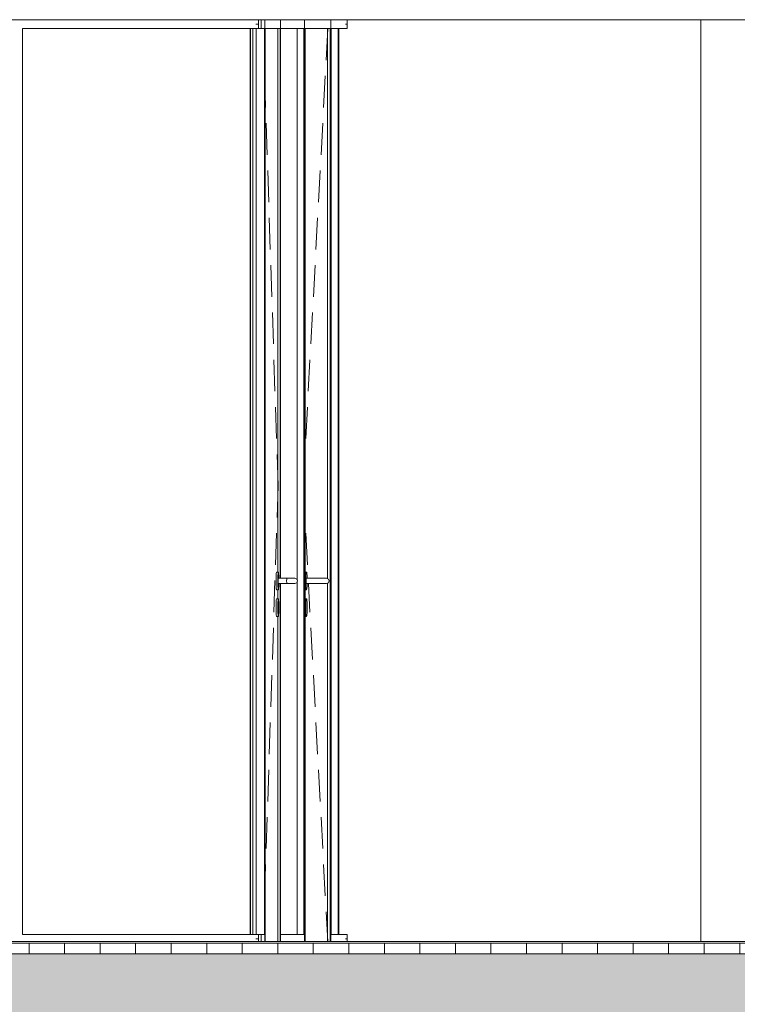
# Model space of a CAD drawing. Extents: x -156717 to 425753, y -51191 to 363295.
# Tile 464 of 502: x 315224 to 317244, y 197426 to 200198. Entities that reach past the tile are written whole.
import ezdxf

# ---------------------------------------------------------------- set-up
doc = ezdxf.new("R2010")
doc.units = 0
doc.header["$LTSCALE"] = 50
doc.linetypes.add('7 Voorgevel & doorsnede A-A$0$B0204', pattern=[1300, 1000, -100, 100, -100])
doc.layers.get('0').update_dxf_attribs({"linetype": 'CONTINUOUS'})
for name, color, linetype in [('7 Voorgevel & doorsnede A-A$0$00 Bestaand', 7, 'CONTINUOUS'), ('7 Voorgevel & doorsnede A-A$0$00 Bestaande vloeren', 7, 'CONTINUOUS'), ('7 Voorgevel & doorsnede A-A$0$00 Bestaande vloeren Doorsnede-arcering', 7, 'CONTINUOUS'), ('7 Voorgevel & doorsnede A-A$0$00 Bestaande vloeren Laagscheidingslijnen', 7, 'CONTINUOUS'), ('7 Voorgevel & doorsnede A-A$0$00 Simple Deuren', 7, 'CONTINUOUS'), ('7 Voorgevel & doorsnede A-A$0$00 Simple Ramen', 7, 'CONTINUOUS'), ('7 Voorgevel & doorsnede A-A$0$23 Vloeren', 7, 'CONTINUOUS')]:
    doc.layers.add(name, color=color, linetype=linetype)

# ---------------------------------------------------------------- blocks, each defined once
blk = doc.blocks.new('7 Voorgevel & doorsnede A-A$0$Section Elem_286_3', base_point=(108550.6, 1635.3))
at = {"layer": '7 Voorgevel & doorsnede A-A$0$00 Bestaande vloeren Doorsnede-arcering', "linetype": 'Continuous', "lineweight": 0}
h = blk.add_hatch(dxfattribs=at)
h.set_pattern_fill('LIJNEN_VERT_100_0003', color=9, style=0, pattern_type=2)
h.set_pattern_definition([(90, (108550.56, 1635.29), (-100, 0), [])])
h.paths.add_polyline_path([(96512.7, 5005.3), (96512.7, 5035.3), (83699.5, 5035.3), (83699.5, 5005.3)], flags=0)
h = blk.add_hatch(dxfattribs=at)
h.set_pattern_fill('11_GEWAPEND_BETON__I_H_W_73', color=9, style=0, pattern_type=2)
h.set_pattern_definition([(0, (108550.56, 1635.29), (0, 70), [0, -70])])
h.paths.add_polyline_path([(96512.7, 4755.3), (96512.7, 5005.3), (83699.5, 5005.3), (83699.5, 4755.3)], flags=0)
at = {"layer": '7 Voorgevel & doorsnede A-A$0$00 Bestaande vloeren', "color": 2, "linetype": 'Continuous', "lineweight": 0}
blk.add_line((83699.5, 5035.3), (96512.7, 5035.3), dxfattribs=at)
at = {"layer": '7 Voorgevel & doorsnede A-A$0$00 Bestaande vloeren Laagscheidingslijnen', "color": 3, "linetype": 'Continuous', "lineweight": 0}
blk.add_line((83699.5, 5005.3), (96512.7, 5005.3), dxfattribs=at)
blk.add_line((83699.5, 5005.3), (96512.7, 5005.3), dxfattribs=at)
blk = doc.blocks.new('7 Voorgevel & doorsnede A-A$0$Section Elem_389_3', base_point=(108550.6, 1635.3))
at = {"layer": '7 Voorgevel & doorsnede A-A$0$00 Bestaande vloeren', "color": 2, "linetype": 'Continuous', "lineweight": 0}
blk.add_line((83699.5, 7635.3), (96512.7, 7635.3), dxfattribs=at)
blk = doc.blocks.new('7 Voorgevel & doorsnede A-A$0$Section Elem_395_3', base_point=(108550.6, 1635.3))
at = {"layer": '7 Voorgevel & doorsnede A-A$0$00 Bestaand', "color": 252, "linetype": 'Continuous', "lineweight": 0}
blk.add_line((87845, 5040.3), (87845, 7635.3), dxfattribs=at)
blk = doc.blocks.new('7 Voorgevel & doorsnede A-A$0$Section Elem_458_3', base_point=(108550.6, 1635.3))
at = {"layer": '7 Voorgevel & doorsnede A-A$0$00 Simple Deuren', "color": 252, "linetype": 'Continuous', "lineweight": 0}
for p, q in [((86618, 7635.3), (86618, 5040.3)), ((86662.8, 6062.8), (86662.8, 7635.3)), ((86619.2, 5040.3), (86619.2, 7610.3)), ((86619.2, 7610.3), (86661.5, 7610.3)), ((86654.5, 6080.3), (86654.5, 7610.3)), ((86661.5, 7610.3), (86661.5, 6062.8)), ((86620.5, 7388.3), (86619.2, 7427.9)), ((86624.9, 7255.1), (86622, 7343.9)), ((86629.3, 7121.9), (86626.4, 7210.7)), ((86633.7, 6988.7), (86630.7, 7077.5)), ((86638, 6855.6), (86635.1, 6944.3)), ((86642.4, 6722.4), (86639.5, 6811.2)), ((86646.8, 6589.2), (86643.9, 6678)), ((86651.2, 6456), (86648.2, 6544.8)), ((86655.5, 6322.8), (86652.6, 6411.6)), ((86652.6, 6234), (86655.5, 6322.8)), ((86648.2, 6100.8), (86651.2, 6189.6)), ((86650.2, 6067.8), (86650.3, 6071.4)), ((86650.3, 6071.4), (86650.4, 6074.4)), ((86650.4, 6074.4), (86650.6, 6076.9)), ((86650.6, 6076.9), (86650.8, 6078.8)), ((86650.8, 6078.8), (86651, 6079.9)), ((86651, 6079.9), (86651.3, 6080.3)), ((86651.3, 6080.3), (86656.2, 6080.3)), ((86655.1, 6067.8), (86655.3, 6071.4)), ((86655.3, 6071.4), (86655.4, 6074.4)), ((86655.4, 6074.4), (86655.6, 6076.9)), ((86655.6, 6076.9), (86655.8, 6078.8)), ((86655.8, 6078.8), (86656, 6079.9)), ((86656, 6079.9), (86656.2, 6080.3)), ((86656.2, 6080.3), (86656.5, 6079.9)), ((86656.5, 6079.9), (86656.7, 6078.8)), ((86656.7, 6078.8), (86656.9, 6076.9)), ((86656.9, 6076.9), (86657.1, 6074.4)), ((86657.1, 6074.4), (86657.2, 6071.4)), ((86657.2, 6071.4), (86657.3, 6067.8)), ((86643.9, 5967.6), (86646.8, 6056.4)), ((86650, 6059.6), (86650.1, 6063.8)), ((86650, 6055.3), (86650, 6059.6)), ((86650, 6051), (86650, 6055.3)), ((86650.1, 6046.7), (86650, 6051)), ((86650.1, 6063.8), (86650.2, 6067.8)), ((86650.2, 6042.8), (86650.1, 6046.7)), ((86650.3, 6039.2), (86650.2, 6042.8)), ((86655, 6059.6), (86655.1, 6063.8)), ((86655, 6055.3), (86655, 6059.6)), ((86655, 6051), (86655, 6055.3)), ((86655.1, 6046.7), (86655, 6051)), ((86655.1, 6063.8), (86655.1, 6067.8)), ((86655.1, 6042.8), (86655.1, 6046.7)), ((86655.3, 6039.2), (86655.1, 6042.8)), ((86655.9, 6055.3), (86656, 6060.6)), ((86656, 6050), (86655.9, 6055.3)), ((86656, 6060.6), (86656.2, 6062.8)), ((86656.2, 6047.8), (86656, 6050)), ((86656.2, 6062.8), (86680.1, 6062.8)), ((86656.2, 6047.8), (86680.1, 6047.8)), ((86657.3, 6042.8), (86657.2, 6039.2)), ((86657.3, 6067.8), (86657.4, 6063.8)), ((86657.4, 6046.7), (86657.3, 6042.8)), ((86657.4, 6063.8), (86657.4, 6062.8)), ((86657.4, 6047.8), (86657.4, 6046.7)), ((86661.5, 6047.8), (86661.5, 5040.3)), ((86662.8, 5040.3), (86662.8, 6047.8)), ((86679.9, 6060.6), (86679.7, 6055.3)), ((86679.7, 6055.3), (86679.9, 6050)), ((86680.1, 6062.8), (86679.9, 6060.6)), ((86679.9, 6050), (86680.1, 6047.8)), ((86685.1, 6062.8), (86680.1, 6062.8)), ((86685.1, 6047.8), (86680.1, 6047.8)), ((86688.4, 6062.8), (86685.1, 6062.8)), ((86688.4, 6047.8), (86685.1, 6047.8)), ((86691.4, 6062.8), (86688.4, 6062.8)), ((86691.4, 6047.8), (86688.4, 6047.8)), ((86694.1, 6062.8), (86691.4, 6062.8)), ((86694.1, 6047.8), (86691.4, 6047.8)), ((86696.2, 6062.8), (86694.1, 6062.8)), ((86696.2, 6047.8), (86694.1, 6047.8)), ((86697.6, 6062.8), (86696.2, 6062.8)), ((86697.6, 6047.8), (86696.2, 6047.8)), ((86698.2, 6062.8), (86697.6, 6062.8)), ((86698.2, 6047.8), (86697.6, 6047.8)), ((86703.1, 6062.8), (86698.2, 6062.8)), ((86703.1, 6047.8), (86698.2, 6047.8)), ((86703.1, 6062.8), (86708.4, 6060.6)), ((86708.4, 6050), (86703.1, 6047.8)), ((86708.4, 6060.6), (86710.6, 6055.3)), ((86710.6, 6055.3), (86708.4, 6050)), ((86650.4, 6036.1), (86650.3, 6039.2)), ((86650.6, 6033.6), (86650.4, 6036.1)), ((86650.8, 6031.8), (86650.6, 6033.6)), ((86651, 6030.7), (86650.8, 6031.8)), ((86651.3, 6030.3), (86651, 6030.7)), ((86651.3, 6030.3), (86656.2, 6030.3)), ((86654.5, 6005.3), (86654.5, 6030.3)), ((86655.4, 6036.1), (86655.3, 6039.2)), ((86655.6, 6033.6), (86655.4, 6036.1)), ((86655.8, 6031.8), (86655.6, 6033.6)), ((86656, 6030.7), (86655.8, 6031.8)), ((86656.2, 6030.3), (86656, 6030.7)), ((86656.5, 6030.7), (86656.2, 6030.3)), ((86656.7, 6031.8), (86656.5, 6030.7)), ((86656.9, 6033.6), (86656.7, 6031.8)), ((86657.1, 6036.1), (86656.9, 6033.6)), ((86657.2, 6039.2), (86657.1, 6036.1)), ((86650, 5984.6), (86650.1, 5988.8)), ((86650.1, 5988.8), (86650.2, 5992.8)), ((86650.2, 5992.8), (86650.3, 5996.4)), ((86650.3, 5996.4), (86650.4, 5999.4)), ((86650.4, 5999.4), (86650.6, 6001.9)), ((86650.6, 6001.9), (86650.8, 6003.8)), ((86650.8, 6003.8), (86651, 6004.9)), ((86651, 6004.9), (86651.3, 6005.3)), ((86651.3, 6005.3), (86656.2, 6005.3)), ((86655, 5984.6), (86655.1, 5988.8)), ((86655.1, 5992.8), (86655.3, 5996.4)), ((86655.1, 5988.8), (86655.1, 5992.8)), ((86655.3, 5996.4), (86655.4, 5999.4)), ((86655.4, 5999.4), (86655.6, 6001.9)), ((86655.6, 6001.9), (86655.8, 6003.8)), ((86655.8, 6003.8), (86656, 6004.9)), ((86656, 6004.9), (86656.2, 6005.3)), ((86656.2, 6005.3), (86656.5, 6004.9)), ((86656.5, 6004.9), (86656.7, 6003.8)), ((86656.7, 6003.8), (86656.9, 6001.9)), ((86656.9, 6001.9), (86657.1, 5999.4)), ((86657.1, 5999.4), (86657.2, 5996.4)), ((86657.2, 5996.4), (86657.3, 5992.8)), ((86657.3, 5992.8), (86657.4, 5988.8)), ((86657.4, 5988.8), (86657.5, 5984.6)), ((86650, 5980.3), (86650, 5984.6)), ((86650, 5976), (86650, 5980.3)), ((86650.1, 5971.7), (86650, 5976)), ((86650.2, 5967.8), (86650.1, 5971.7)), ((86650.3, 5964.2), (86650.2, 5967.8)), ((86650.4, 5961.1), (86650.3, 5964.2)), ((86650.6, 5958.6), (86650.4, 5961.1)), ((86655, 5980.3), (86655, 5984.6)), ((86655, 5976), (86655, 5980.3)), ((86655.1, 5971.7), (86655, 5976)), ((86655.1, 5967.8), (86655.1, 5971.7)), ((86655.3, 5964.2), (86655.1, 5967.8)), ((86655.4, 5961.1), (86655.3, 5964.2)), ((86655.6, 5958.6), (86655.4, 5961.1)), ((86657.1, 5961.1), (86656.9, 5958.6)), ((86657.2, 5964.2), (86657.1, 5961.1)), ((86657.3, 5967.8), (86657.2, 5964.2)), ((86657.4, 5971.7), (86657.3, 5967.8)), ((86657.5, 5976), (86657.4, 5971.7)), ((86657.5, 5984.6), (86657.5, 5980.3)), ((86657.5, 5980.3), (86657.5, 5976)), ((86650.8, 5956.8), (86650.6, 5958.6)), ((86651, 5955.7), (86650.8, 5956.8)), ((86651.3, 5955.3), (86651, 5955.7)), ((86651.3, 5955.3), (86656.2, 5955.3)), ((86654.5, 5040.3), (86654.5, 5955.3)), ((86655.8, 5956.8), (86655.6, 5958.6)), ((86656, 5955.7), (86655.8, 5956.8)), ((86656.2, 5955.3), (86656, 5955.7)), ((86656.5, 5955.7), (86656.2, 5955.3)), ((86656.7, 5956.8), (86656.5, 5955.7)), ((86656.9, 5958.6), (86656.7, 5956.8)), ((86639.5, 5834.4), (86642.4, 5923.2)), ((86635.1, 5701.2), (86638, 5790)), ((86630.7, 5568.1), (86633.7, 5656.8)), ((86626.4, 5434.9), (86629.3, 5523.7)), ((86622, 5301.7), (86624.9, 5390.5)), ((86619.2, 5217.7), (86620.5, 5257.3))]:
    blk.add_line(p, q, dxfattribs=at)
blk = doc.blocks.new('7 Voorgevel & doorsnede A-A$0$Section Elem_684_3', base_point=(108550.6, 1635.3))
at = {"layer": '7 Voorgevel & doorsnede A-A$0$00 Simple Deuren', "color": 252, "linetype": 'Continuous', "lineweight": 0}
for p, q in [((86729.9, 7635.3), (86729.9, 5040.3)), ((86803.8, 5040.3), (86803.8, 7635.3)), ((86801.7, 7610.3), (86732, 7610.3)), ((86732, 7610.3), (86732, 5040.3)), ((86790.9, 7521.5), (86795.7, 7610.3)), ((86794.7, 7610.3), (86794.7, 6061.6)), ((86801.7, 5040.3), (86801.7, 7610.3)), ((86783.7, 7388.3), (86788.5, 7477.1)), ((86776.5, 7255.1), (86781.3, 7343.9)), ((86769.3, 7121.9), (86774.1, 7210.7)), ((86762.1, 6988.7), (86766.9, 7077.5)), ((86754.8, 6855.6), (86759.7, 6944.3)), ((86747.6, 6722.4), (86752.4, 6811.2)), ((86740.4, 6589.2), (86745.2, 6678)), ((86733.2, 6456), (86738, 6544.8)), ((86738, 6100.8), (86733.2, 6189.6)), ((86732, 6080.3), (86735.4, 6080.3)), ((86733.8, 6071.4), (86733.6, 6067.8)), ((86734.1, 6074.4), (86733.8, 6071.4)), ((86734.4, 6076.9), (86734.1, 6074.4)), ((86734.7, 6078.8), (86734.4, 6076.9)), ((86735, 6079.9), (86734.7, 6078.8)), ((86735.4, 6080.3), (86735, 6079.9)), ((86735.8, 6079.9), (86735.4, 6080.3)), ((86736.1, 6078.8), (86735.8, 6079.9)), ((86736.5, 6076.9), (86736.1, 6078.8)), ((86736.8, 6074.4), (86736.5, 6076.9)), ((86737, 6071.4), (86736.8, 6074.4)), ((86737.2, 6067.8), (86737, 6071.4)), ((86733.4, 6059.6), (86733.3, 6055.3)), ((86733.3, 6055.3), (86733.4, 6051)), ((86733.6, 6067.8), (86733.4, 6063.8)), ((86733.4, 6063.8), (86733.4, 6059.6)), ((86733.4, 6051), (86733.4, 6046.7)), ((86733.4, 6046.7), (86733.6, 6042.8)), ((86733.6, 6042.8), (86733.8, 6039.2)), ((86735, 6060.6), (86734.8, 6055.3)), ((86734.8, 6055.3), (86735, 6050)), ((86735.4, 6062.8), (86735, 6060.6)), ((86735, 6050), (86735.4, 6047.8)), ((86735.4, 6062.8), (86770.3, 6062.8)), ((86735.4, 6047.8), (86770.3, 6047.8)), ((86737, 6039.2), (86737.2, 6042.8)), ((86737.4, 6063.8), (86737.2, 6067.8)), ((86737.2, 6042.8), (86737.4, 6046.7)), ((86737.4, 6062.8), (86737.4, 6063.8)), ((86737.4, 6046.7), (86737.4, 6047.8)), ((86745.2, 5967.6), (86740.9, 6047.8)), ((86770.3, 6062.8), (86773.5, 6062.8)), ((86770.3, 6047.8), (86773.5, 6047.8)), ((86773.5, 6062.8), (86776.7, 6062.8)), ((86773.5, 6047.8), (86776.7, 6047.8)), ((86776.7, 6062.8), (86779.4, 6062.8)), ((86776.7, 6047.8), (86779.4, 6047.8)), ((86779.4, 6062.8), (86781.6, 6062.8)), ((86779.4, 6047.8), (86781.6, 6047.8)), ((86781.6, 6062.8), (86783.1, 6062.8)), ((86781.6, 6047.8), (86783.1, 6047.8)), ((86783.1, 6062.8), (86783.8, 6062.8)), ((86783.1, 6047.8), (86783.8, 6047.8)), ((86783.8, 6062.8), (86791.7, 6062.8)), ((86783.8, 6047.8), (86791.7, 6047.8)), ((86791.7, 6062.8), (86797, 6060.6)), ((86797, 6050), (86791.7, 6047.8)), ((86794.7, 6049), (86794.7, 5040.3)), ((86797, 6060.6), (86799.2, 6055.3)), ((86799.2, 6055.3), (86797, 6050)), ((86732, 6030.3), (86735.4, 6030.3)), ((86733.8, 6039.2), (86734.1, 6036.1)), ((86734.1, 6036.1), (86734.4, 6033.6)), ((86734.4, 6033.6), (86734.7, 6031.8)), ((86734.7, 6031.8), (86735, 6030.7)), ((86735, 6030.7), (86735.4, 6030.3)), ((86735.4, 6030.3), (86735.8, 6030.7)), ((86735.8, 6030.7), (86736.1, 6031.8)), ((86736.1, 6031.8), (86736.5, 6033.6)), ((86736.5, 6033.6), (86736.8, 6036.1)), ((86736.8, 6036.1), (86737, 6039.2)), ((86732, 6005.3), (86735.4, 6005.3)), ((86733.6, 5992.8), (86733.4, 5988.8)), ((86733.4, 5988.8), (86733.4, 5984.6)), ((86733.8, 5996.4), (86733.6, 5992.8)), ((86734.1, 5999.4), (86733.8, 5996.4)), ((86734.4, 6001.9), (86734.1, 5999.4)), ((86734.7, 6003.8), (86734.4, 6001.9)), ((86735, 6004.9), (86734.7, 6003.8)), ((86735.4, 6005.3), (86735, 6004.9)), ((86735.8, 6004.9), (86735.4, 6005.3)), ((86736.1, 6003.8), (86735.8, 6004.9)), ((86736.5, 6001.9), (86736.1, 6003.8)), ((86736.8, 5999.4), (86736.5, 6001.9)), ((86737, 5996.4), (86736.8, 5999.4)), ((86737.2, 5992.8), (86737, 5996.4)), ((86737.4, 5988.8), (86737.2, 5992.8)), ((86737.5, 5984.6), (86737.4, 5988.8)), ((86733.4, 5984.6), (86733.3, 5980.3)), ((86733.3, 5980.3), (86733.4, 5976)), ((86733.4, 5976), (86733.4, 5971.7)), ((86733.4, 5971.7), (86733.6, 5967.8)), ((86733.6, 5967.8), (86733.8, 5964.2)), ((86733.8, 5964.2), (86734.1, 5961.1)), ((86734.1, 5961.1), (86734.4, 5958.6)), ((86736.5, 5958.6), (86736.8, 5961.1)), ((86736.8, 5961.1), (86737, 5964.2)), ((86737, 5964.2), (86737.2, 5967.8)), ((86737.2, 5967.8), (86737.4, 5971.7)), ((86737.4, 5971.7), (86737.5, 5976)), ((86737.5, 5980.3), (86737.5, 5984.6)), ((86737.5, 5976), (86737.5, 5980.3)), ((86732, 5955.3), (86735.4, 5955.3)), ((86734.4, 5958.6), (86734.7, 5956.8)), ((86734.7, 5956.8), (86735, 5955.7)), ((86735, 5955.7), (86735.4, 5955.3)), ((86735.4, 5955.3), (86735.8, 5955.7)), ((86735.8, 5955.7), (86736.1, 5956.8)), ((86736.1, 5956.8), (86736.5, 5958.6)), ((86752.4, 5834.4), (86747.6, 5923.2)), ((86759.7, 5701.2), (86754.8, 5790)), ((86766.9, 5568.1), (86762.1, 5656.8)), ((86774.1, 5434.9), (86769.3, 5523.7)), ((86781.3, 5301.7), (86776.5, 5390.5)), ((86788.5, 5168.5), (86783.7, 5257.3)), ((86795.4, 5040.3), (86790.9, 5124.1))]:
    blk.add_line(p, q, dxfattribs=at)
blk = doc.blocks.new('7 Voorgevel & doorsnede A-A$0$Section Elem_685_3', base_point=(108550.6, 1635.3))
at = {"layer": '7 Voorgevel & doorsnede A-A$0$00 Simple Ramen', "color": 252, "linetype": 'Continuous', "lineweight": 0}
for p, q in [((86728, 7610.3), (86662.8, 7610.3)), ((86709.5, 7610.3), (86709.5, 6057.8)), ((86728, 5060.3), (86728, 7610.3)), ((86709.5, 6052.8), (86709.5, 5060.3)), ((86662.8, 5060.3), (86728, 5060.3))]:
    blk.add_line(p, q, dxfattribs=at)
blk = doc.blocks.new('7 Voorgevel & doorsnede A-A$0$Section Elem_687_3', base_point=(108550.6, 1635.3))
at = {"layer": '7 Voorgevel & doorsnede A-A$0$00 Simple Ramen', "color": 252, "linetype": 'Continuous', "lineweight": 0}
for p, q in [((86803.9, 7635.3), (86803.9, 5040.3)), ((86804.8, 5060.3), (86804.8, 7610.3)), ((86804.8, 7610.3), (86845.3, 7610.3)), ((86845.3, 5060.3), (86804.8, 5060.3))]:
    blk.add_line(p, q, dxfattribs=at)
blk = doc.blocks.new('7 Voorgevel & doorsnede A-A$0$Section Elem_690_3', base_point=(108550.6, 1635.3))
at = {"layer": '7 Voorgevel & doorsnede A-A$0$00 Simple Ramen', "color": 252, "linetype": 'Continuous', "lineweight": 0}
for p, q in [((86845.3, 7622.8), (86849.6, 7622.8)), ((86849.6, 7635.3), (86849.6, 7622.8)), ((86849.6, 7622.8), (86849.6, 7610.3)), ((86825.1, 5060.3), (86825.1, 7610.3)), ((86826.1, 7610.3), (86826.1, 5060.3)), ((86849.6, 7610.3), (86845.3, 7610.3)), ((86845.3, 5060.3), (86849.6, 5060.3)), ((86849.6, 5047.8), (86845.3, 5047.8)), ((86849.6, 5060.3), (86849.6, 5047.8)), ((86849.6, 5047.8), (86849.6, 5040.3))]:
    blk.add_line(p, q, dxfattribs=at)
blk = doc.blocks.new('7 Voorgevel & doorsnede A-A$0$Section Elem_691_3', base_point=(108550.6, 1635.3))
at = {"layer": '7 Voorgevel & doorsnede A-A$0$00 Simple Ramen', "color": 252, "linetype": 'Continuous', "lineweight": 0}
for p, q in [((86607.9, 7622.8), (86607.6, 7622.8)), ((86607.9, 7635.3), (86607.9, 7622.8)), ((86607.9, 7622.8), (86607.9, 7610.3)), ((85935.9, 5060.3), (85935.9, 7610.3)), ((85935.9, 7610.3), (86593.9, 7610.3)), ((86584.4, 7610.3), (86584.4, 5060.3)), ((86600.6, 7610.3), (86607.9, 7610.3)), ((86593.9, 5060.3), (85935.9, 5060.3)), ((86607.9, 5060.3), (86600.6, 5060.3)), ((86607.9, 5047.8), (86607.6, 5047.8)), ((86607.9, 5060.3), (86607.9, 5047.8)), ((86607.9, 5047.8), (86607.9, 5040.3))]:
    blk.add_line(p, q, dxfattribs=at)
blk = doc.blocks.new('7 Voorgevel & doorsnede A-A$0$Section Elem_692_3', base_point=(108550.6, 1635.3))
at = {"layer": '7 Voorgevel & doorsnede A-A$0$00 Simple Ramen', "color": 252, "linetype": 'Continuous', "lineweight": 0}
for p, q in [((86593.4, 7622.8), (86600.3, 7622.8)), ((86600.3, 7635.3), (86600.3, 7622.8)), ((86600.3, 7622.8), (86600.3, 7610.3)), ((86618, 7635.3), (86618, 5040.3)), ((86576.8, 5060.3), (86576.8, 7610.3)), ((86577.8, 7610.3), (86577.8, 5060.3)), ((86600.3, 7610.3), (86593.9, 7610.3)), ((86594.1, 7610.3), (86594.1, 5060.3)), ((86600.6, 7610.3), (86600.3, 7610.3)), ((86617.6, 7610.3), (86607.9, 7610.3)), ((86617.6, 5060.3), (86617.6, 7610.3)), ((86600.3, 5047.8), (86593.4, 5047.8)), ((86593.9, 5060.3), (86600.3, 5060.3)), ((86600.3, 5060.3), (86600.6, 5060.3)), ((86600.3, 5060.3), (86600.3, 5047.8)), ((86600.3, 5047.8), (86600.3, 5040.3)), ((86607.9, 5060.3), (86617.6, 5060.3))]:
    blk.add_line(p, q, dxfattribs=at)
blk = doc.blocks.new('7 Voorgevel & doorsnede A-A$0$Section Elem_754_3', base_point=(108550.6, 1635.3))
at = {"layer": '7 Voorgevel & doorsnede A-A$0$23 Vloeren', "color": 2, "linetype": 'Continuous', "lineweight": 0}
for p, q in [((83699.2, 5040.3), (90829.9, 5040.3)), ((85889.1, 5035.3), (89006.1, 5035.3))]:
    blk.add_line(p, q, dxfattribs=at)
blk = doc.blocks.new('7 Voorgevel & doorsnede A-A$0$A DOORSNEDE A-A_STORY_MARKER', base_point=(108550.6, 1635.3))
at = {"color": 9, "linetype": '7 Voorgevel & doorsnede A-A$0$B0204', "lineweight": 0}
blk.add_line((68885.1, 5035.3), (99506.2, 5035.3), dxfattribs=at)

msp = doc.modelspace()

# ---------------------------------------------------------------- block references
at = {"linetype": 'Continuous', "lineweight": 0}
msp.add_blockref('7 Voorgevel & doorsnede A-A$0$A DOORSNEDE A-A_STORY_MARKER', (337846.4774, 194197.76673), dxfattribs=at)
at = {"layer": '7 Voorgevel & doorsnede A-A$0$00 Bestaand', "color": 9, "lineweight": 0}
msp.add_blockref('7 Voorgevel & doorsnede A-A$0$Section Elem_395_3', (337846.4774, 194197.76673), dxfattribs=at)
at = {"layer": '7 Voorgevel & doorsnede A-A$0$00 Bestaande vloeren', "color": 9, "lineweight": 0}
for name in ['7 Voorgevel & doorsnede A-A$0$Section Elem_389_3', '7 Voorgevel & doorsnede A-A$0$Section Elem_286_3']:
    msp.add_blockref(name, (337846.4774, 194197.76673), dxfattribs=at)
at = {"layer": '7 Voorgevel & doorsnede A-A$0$00 Simple Deuren', "color": 9, "lineweight": 0}
for name in ['7 Voorgevel & doorsnede A-A$0$Section Elem_458_3', '7 Voorgevel & doorsnede A-A$0$Section Elem_684_3']:
    msp.add_blockref(name, (337846.4774, 194197.76673), dxfattribs=at)
at = {"layer": '7 Voorgevel & doorsnede A-A$0$00 Simple Ramen', "color": 9, "lineweight": 0}
for name in ['7 Voorgevel & doorsnede A-A$0$Section Elem_691_3', '7 Voorgevel & doorsnede A-A$0$Section Elem_692_3', '7 Voorgevel & doorsnede A-A$0$Section Elem_687_3', '7 Voorgevel & doorsnede A-A$0$Section Elem_690_3', '7 Voorgevel & doorsnede A-A$0$Section Elem_685_3']:
    msp.add_blockref(name, (337846.4774, 194197.76673), dxfattribs=at)
at = {"layer": '7 Voorgevel & doorsnede A-A$0$23 Vloeren', "color": 9, "lineweight": 0}
msp.add_blockref('7 Voorgevel & doorsnede A-A$0$Section Elem_754_3', (337846.4774, 194197.76673), dxfattribs=at)

doc.saveas('drawing.dxf')
